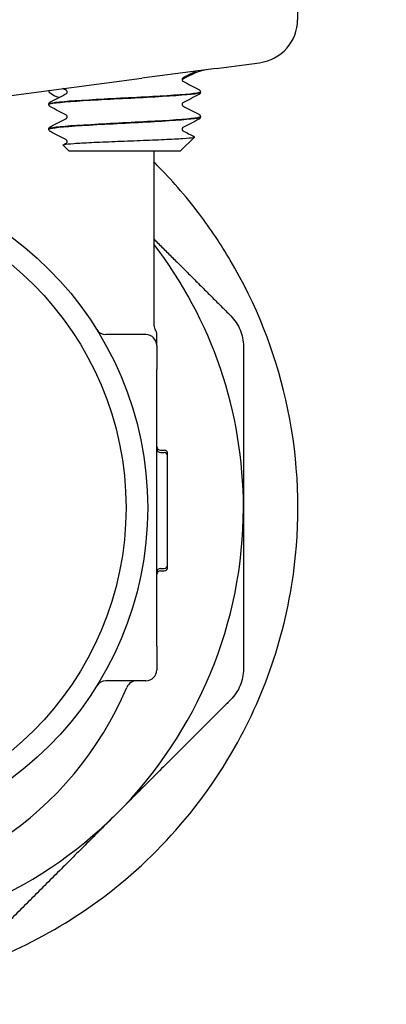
# Model space of a CAD drawing. Header units: inches. Extents: x 18 to 846, y -44 to 561.
# Tile 521 of 637: x 721.22 to 722.27, y 221.21 to 224.05. Entities that reach past the tile are written whole.
import ezdxf

# ---------------------------------------------------------------- set-up
doc = ezdxf.new("R2010")
doc.units = ezdxf.units.IN
doc.header["$LTSCALE"] = 24
doc.header["$MEASUREMENT"] = 0
doc.layers.add('Visible (ANSI)', color=7, linetype='Continuous', lineweight=30)

msp = doc.modelspace()

# ---------------------------------------------------------------- linework, layer by layer
at = {"layer": 'Visible (ANSI)'}
for p, q in [((722.01743, 224.519), (722.01743, 224.05377)), ((721.78249, 223.91307), (721.90765, 223.92955)), ((721.78249, 223.91307), (721.56767, 223.88479)), ((721.17665, 223.83331), (721.56767, 223.88479)), ((721.73711, 223.84514), (721.73711, 223.84448)), ((721.29961, 223.80939), (721.29961, 223.80873)), ((721.73711, 223.77364), (721.73711, 223.77298)), ((721.29961, 223.73789), (721.29961, 223.73723)), ((721.67937, 223.67525), (721.71997, 223.71485)), ((721.35735, 223.67525), (721.34066, 223.69154)), ((721.35735, 223.67525), (721.67937, 223.67525)), ((721.60243, 223.67525), (721.60243, 223.17525)), ((721.57993, 223.144), (721.4643, 223.144)), ((721.61118, 223.11275), (721.61118, 223.14335)), ((721.61118, 223.11275), (721.61118, 223.044)), ((721.61118, 222.91149), (721.61118, 223.044)), ((721.61118, 222.37652), (721.61118, 222.91149)), ((721.6216, 222.81055), (721.63202, 222.81055)), ((721.6216, 222.80349), (721.63202, 222.80349)), ((721.64243, 222.79304), (721.64243, 222.80013)), ((721.64243, 222.47891), (721.64243, 222.79307)), ((721.64243, 222.47185), (721.64243, 222.47891)), ((721.6216, 222.46849), (721.63202, 222.46849)), ((721.6216, 222.46143), (721.63202, 222.46143)), ((721.61118, 222.244), (721.61118, 222.37652)), ((721.61118, 222.244), (721.61118, 222.17525)), ((721.57993, 222.144), (721.4643, 222.144))]:
    msp.add_line(p, q, dxfattribs=at)
for radius in [0.97375, 0.91125]:
    msp.add_circle((720.61118, 222.644), radius, dxfattribs=at)
for centre, radius, start, end in [((731.61118, 232.644), 18.75, 193.689887, 261.558657), ((721.78993, 223.72493), 0.1875, 97.5, 124.32186), ((720.61118, 222.644), 1.25, 0, 37.53324), ((721.63368, 223.17525), 0.03125, 180, 210.68342), ((721.4643, 223.17525), 0.03125, 211.91138, 270), ((721.57993, 223.11275), 0.03125, 0, 90), ((721.57993, 223.14336), 0.03125, 0, 30.68342), ((721.6216, 222.82096), 0.01042, 180, 270), ((721.6216, 222.81391), 0.01042, 180, 270), ((721.63202, 222.80013), 0.01042, 0, 90), ((721.63202, 222.79307), 0.01042, 0, 90), ((720.61118, 222.644), 1.25, 315, 0), ((721.63202, 222.47891), 0.01042, 270, 0), ((721.6216, 222.45807), 0.01042, 90, 180), ((721.6216, 222.45101), 0.01042, 90, 180), ((721.63202, 222.47185), 0.01042, 270, 0), ((721.57993, 222.17525), 0.03125, 270, 0), ((721.4643, 222.11275), 0.03125, 90, 148.08862), ((721.55326, 222.11275), 0.03125, 90, 157.12307), ((720.61118, 222.51025), 0.99125, 202.87693, 337.12307), ((720.61118, 222.644), 1.25, 270, 315)]:
    msp.add_arc(centre, radius, start, end, dxfattribs=at)
msp.add_ellipse((721.89133, 224.05348), major_axis=(-0.12504, -0.01646), ratio=0.991106, start_param=1.5707963, end_param=3.0118441, dxfattribs=at)
for points in [[(721.72553, 223.90557), (721.71248, 223.89874), (721.69942, 223.8919), (721.68638, 223.88505)], [(721.68638, 223.87607), (721.70171, 223.86802), (721.71706, 223.85998), (721.73241, 223.85195)], [(721.35035, 223.8493), (721.34686, 223.85114), (721.34336, 223.85297), (721.33987, 223.8548)], [(721.30432, 223.8162), (721.31967, 223.82423), (721.33501, 223.83227), (721.35035, 223.84032)], [(721.73241, 223.83767), (721.71706, 223.82964), (721.70171, 223.8216), (721.68638, 223.81355)], [(721.35035, 223.7778), (721.33501, 223.78585), (721.31967, 223.79389), (721.30432, 223.80192)], [(721.68638, 223.80457), (721.70171, 223.79652), (721.71706, 223.78848), (721.73241, 223.78045)], [(721.30432, 223.7447), (721.31967, 223.75273), (721.33501, 223.76077), (721.35035, 223.76882)], [(721.73241, 223.76617), (721.71706, 223.75814), (721.70171, 223.7501), (721.68638, 223.74205)], [(721.35035, 223.7063), (721.33501, 223.71435), (721.31967, 223.72239), (721.30432, 223.73042)], [(721.68638, 223.73307), (721.69745, 223.72725), (721.70854, 223.72145), (721.71962, 223.71564)], [(721.34105, 223.69244), (721.34415, 223.69407), (721.34725, 223.69569), (721.35035, 223.69732)]]:
    msp.add_open_spline(points, degree=3, dxfattribs=at)
for points, knots in [([(721.68638, 223.88506), (721.68638, 223.88506), (721.68615, 223.88496), (721.68539, 223.88417), (721.68502, 223.88371), (721.68439, 223.88238), (721.68416, 223.88148), (721.68416, 223.88056)], [0.002645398, 0.002645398, 0.002645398, 0.002645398, 0.027589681, 0.027589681, 0.042171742, 0.042171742, 0.057287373, 0.057287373, 0.057287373, 0.057287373]), ([(721.68416, 223.88056), (721.68416, 223.87918), (721.68472, 223.87788), (721.68566, 223.8766), (721.68601, 223.87633), (721.68632, 223.87609), (721.68638, 223.87606), (721.68638, 223.87606)], [0, 0, 0, 0, 0.022828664, 0.022828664, 0.041633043, 0.041633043, 0.054614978, 0.054614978, 0.054614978, 0.054614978]), ([(721.32918, 223.82922), (721.32637, 223.82983), (721.32376, 223.83057), (721.31243, 223.83446), (721.30618, 223.83874), (721.29899, 223.84626), (721.29858, 223.84936), (721.30168, 223.84977)], [0.67526477, 0.67526477, 0.67526477, 0.67526477, 0.71949334, 0.71949334, 0.88239765, 0.88239765, 1.0591032, 1.0591032, 1.0591032, 1.0591032]), ([(721.73683, 223.84517), (721.73696, 223.84396), (721.73347, 223.84275), (721.72622, 223.84154), (721.70636, 223.83822), (721.65865, 223.83491), (721.59945, 223.83159), (721.54035, 223.82828), (721.47089, 223.82497), (721.41483, 223.82166), (721.35885, 223.81835), (721.31726, 223.81505), (721.30425, 223.81174), (721.30117, 223.81096), (721.29971, 223.81018), (721.29979, 223.80939)], [-21.1829178, -21.1829178, -21.1829178, -21.1829178, -20.8637276, -20.8637276, -20.8637276, -19.9895633, -19.9895633, -19.9895633, -19.1167884, -19.1167884, -19.1167884, -18.2452653, -18.2452653, -18.2452653, -18.0390086, -18.0390086, -18.0390086, -18.0390086]), ([(721.29991, 223.8087), (721.29978, 223.80996), (721.30355, 223.81122), (721.31138, 223.81247), (721.33218, 223.81582), (721.38124, 223.81917), (721.44146, 223.82251), (721.50166, 223.82586), (721.57184, 223.8292), (721.62756, 223.83255), (721.68326, 223.83589), (721.72343, 223.83924), (721.73409, 223.84258), (721.7361, 223.84321), (721.73705, 223.84384), (721.73699, 223.84448)], [11.7535067, 11.7535067, 11.7535067, 11.7535067, 12.0852563, 12.0852563, 12.0852563, 12.9673891, 12.9673891, 12.9673891, 13.8492593, 13.8492593, 13.8492593, 14.7308693, 14.7308693, 14.7308693, 14.8974159, 14.8974159, 14.8974159, 14.8974159]), ([(721.35257, 223.84481), (721.35257, 223.84619), (721.352, 223.84749), (721.35107, 223.84877), (721.35072, 223.84904), (721.3504, 223.84928), (721.35034, 223.84931), (721.35034, 223.84931)], [0, 0, 0, 0, 0.022828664, 0.022828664, 0.041633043, 0.041633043, 0.054614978, 0.054614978, 0.054614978, 0.054614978]), ([(721.35034, 223.84031), (721.35034, 223.84031), (721.35058, 223.84041), (721.35134, 223.8412), (721.3517, 223.84166), (721.35233, 223.84299), (721.35257, 223.84389), (721.35257, 223.84481)], [0.002645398, 0.002645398, 0.002645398, 0.002645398, 0.027589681, 0.027589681, 0.042171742, 0.042171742, 0.057287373, 0.057287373, 0.057287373, 0.057287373]), ([(721.73241, 223.85195), (721.73319, 223.85154), (721.73403, 223.85104), (721.73543, 223.84959), (721.73593, 223.84896), (721.73676, 223.8473), (721.73706, 223.84625), (721.73711, 223.84517)], [0, 0, 0, 0, 0.028459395, 0.028459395, 0.043235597, 0.043235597, 0.058545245, 0.058545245, 0.058545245, 0.058545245]), ([(721.73711, 223.84445), (721.73705, 223.84299), (721.7365, 223.84162), (721.73526, 223.83975), (721.73459, 223.83914), (721.73343, 223.83824), (721.73291, 223.83793), (721.73241, 223.83767)], [0, 0, 0, 0, 0.020588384, 0.020588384, 0.04017257, 0.04017257, 0.058516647, 0.058516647, 0.058516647, 0.058516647]), ([(721.29961, 223.80942), (721.29968, 223.81088), (721.30022, 223.81225), (721.30147, 223.81412), (721.30213, 223.81473), (721.30329, 223.81563), (721.30382, 223.81594), (721.30432, 223.8162)], [0, 0, 0, 0, 0.020588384, 0.020588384, 0.04017257, 0.04017257, 0.058516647, 0.058516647, 0.058516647, 0.058516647]), ([(721.30432, 223.80192), (721.30354, 223.80233), (721.30269, 223.80283), (721.3013, 223.80428), (721.3008, 223.80491), (721.29997, 223.80657), (721.29966, 223.80762), (721.29961, 223.8087)], [0, 0, 0, 0, 0.028459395, 0.028459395, 0.043235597, 0.043235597, 0.058545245, 0.058545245, 0.058545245, 0.058545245]), ([(721.68638, 223.81356), (721.68638, 223.81356), (721.68615, 223.81346), (721.68539, 223.81267), (721.68502, 223.81221), (721.68439, 223.81088), (721.68416, 223.80998), (721.68416, 223.80906)], [0.002645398, 0.002645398, 0.002645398, 0.002645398, 0.027589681, 0.027589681, 0.042171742, 0.042171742, 0.057287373, 0.057287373, 0.057287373, 0.057287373]), ([(721.68416, 223.80906), (721.68416, 223.80768), (721.68472, 223.80638), (721.68566, 223.8051), (721.68601, 223.80483), (721.68632, 223.80459), (721.68638, 223.80456), (721.68638, 223.80456)], [0, 0, 0, 0, 0.022828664, 0.022828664, 0.041633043, 0.041633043, 0.054614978, 0.054614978, 0.054614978, 0.054614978]), ([(721.73699, 223.77367), (721.73708, 223.77304), (721.73617, 223.77241), (721.7342, 223.77179), (721.72373, 223.76843), (721.68358, 223.76508), (721.62778, 223.76173), (721.57248, 223.75841), (721.50289, 223.75509), (721.44295, 223.75176), (721.38219, 223.7484), (721.33255, 223.74503), (721.3115, 223.74166), (721.30365, 223.74041), (721.29984, 223.73915), (721.29992, 223.73789)], [-14.8997325, -14.8997325, -14.8997325, -14.8997325, -14.7341258, -14.7341258, -14.7341258, -13.8504415, -13.8504415, -13.8504415, -12.9746304, -12.9746304, -12.9746304, -12.0870096, -12.0870096, -12.0870096, -11.7558233, -11.7558233, -11.7558233, -11.7558233]), ([(721.29998, 223.7372), (721.29987, 223.73875), (721.30569, 223.74031), (721.31754, 223.74186), (721.3435, 223.74527), (721.39788, 223.74868), (721.46109, 223.75209), (721.52381, 223.75547), (721.59394, 223.75885), (721.64659, 223.76223), (721.69883, 223.76558), (721.73284, 223.76894), (721.73672, 223.77229), (721.73698, 223.77252), (721.7371, 223.77275), (721.73709, 223.77298)], [5.4703213, 5.4703213, 5.4703213, 5.4703213, 5.8802797, 5.8802797, 5.8802797, 6.7785359, 6.7785359, 6.7785359, 7.6697745, 7.6697745, 7.6697745, 8.5540503, 8.5540503, 8.5540503, 8.6142306, 8.6142306, 8.6142306, 8.6142306]), ([(721.35257, 223.77331), (721.35257, 223.77469), (721.352, 223.77599), (721.35107, 223.77727), (721.35072, 223.77754), (721.3504, 223.77778), (721.35034, 223.77781), (721.35034, 223.77781)], [0, 0, 0, 0, 0.022828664, 0.022828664, 0.041633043, 0.041633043, 0.054614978, 0.054614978, 0.054614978, 0.054614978]), ([(721.35034, 223.76881), (721.35034, 223.76881), (721.35058, 223.76891), (721.35134, 223.7697), (721.3517, 223.77016), (721.35233, 223.77149), (721.35257, 223.77239), (721.35257, 223.77331)], [0.002645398, 0.002645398, 0.002645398, 0.002645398, 0.027589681, 0.027589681, 0.042171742, 0.042171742, 0.057287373, 0.057287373, 0.057287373, 0.057287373]), ([(721.73241, 223.78045), (721.73319, 223.78004), (721.73403, 223.77954), (721.73543, 223.77809), (721.73593, 223.77746), (721.73676, 223.7758), (721.73706, 223.77475), (721.73711, 223.77367)], [0, 0, 0, 0, 0.028459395, 0.028459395, 0.043235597, 0.043235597, 0.058545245, 0.058545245, 0.058545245, 0.058545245]), ([(721.73711, 223.77295), (721.73705, 223.77149), (721.7365, 223.77012), (721.73526, 223.76825), (721.73459, 223.76764), (721.73343, 223.76674), (721.73291, 223.76643), (721.73241, 223.76617)], [0, 0, 0, 0, 0.020588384, 0.020588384, 0.04017257, 0.04017257, 0.058516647, 0.058516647, 0.058516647, 0.058516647]), ([(721.29961, 223.73792), (721.29968, 223.73938), (721.30022, 223.74075), (721.30147, 223.74262), (721.30213, 223.74323), (721.30329, 223.74413), (721.30382, 223.74444), (721.30432, 223.7447)], [0, 0, 0, 0, 0.020588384, 0.020588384, 0.04017257, 0.04017257, 0.058516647, 0.058516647, 0.058516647, 0.058516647]), ([(721.30432, 223.73042), (721.30354, 223.73083), (721.30269, 223.73133), (721.3013, 223.73278), (721.3008, 223.73341), (721.29997, 223.73507), (721.29966, 223.73612), (721.29961, 223.7372)], [0, 0, 0, 0, 0.028459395, 0.028459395, 0.043235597, 0.043235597, 0.058545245, 0.058545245, 0.058545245, 0.058545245]), ([(721.68638, 223.74206), (721.68638, 223.74206), (721.68615, 223.74196), (721.68539, 223.74117), (721.68502, 223.74071), (721.68439, 223.73938), (721.68416, 223.73848), (721.68416, 223.73756)], [0.002645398, 0.002645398, 0.002645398, 0.002645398, 0.027589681, 0.027589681, 0.042171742, 0.042171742, 0.057287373, 0.057287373, 0.057287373, 0.057287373]), ([(721.68416, 223.73756), (721.68416, 223.73618), (721.68472, 223.73488), (721.68566, 223.7336), (721.68601, 223.73333), (721.68632, 223.73309), (721.68638, 223.73306), (721.68638, 223.73306)], [0, 0, 0, 0, 0.022828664, 0.022828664, 0.041633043, 0.041633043, 0.054614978, 0.054614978, 0.054614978, 0.054614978]), ([(721.34066, 223.69154), (721.34002, 223.69216), (721.34127, 223.69278), (721.34929, 223.69438), (721.35868, 223.69533), (721.38549, 223.69726), (721.40277, 223.69822), (721.44313, 223.70015), (721.4659, 223.70111), (721.51409, 223.70304), (721.53906, 223.70399), (721.58796, 223.70592), (721.61138, 223.70688), (721.65354, 223.70881), (721.67178, 223.70977), (721.70055, 223.7117), (721.71068, 223.71265), (721.71969, 223.71429), (721.72091, 223.71497), (721.71962, 223.71564)], [-2.4713623, -2.4713623, -2.4713623, -2.4713623, -2.3561612, -2.3561612, -2.1756508, -2.1756508, -1.9922583, -1.9922583, -1.8059847, -1.8059847, -1.6168306, -1.6168306, -1.424797, -1.424797, -1.2298846, -1.2298846, -1.0320942, -1.0320942, -0.8910547, -0.8910547, -0.8910547, -0.8910547]), ([(721.35257, 223.70181), (721.35257, 223.70319), (721.352, 223.70449), (721.35107, 223.70577), (721.35072, 223.70604), (721.3504, 223.70628), (721.35034, 223.70631), (721.35034, 223.70631)], [0, 0, 0, 0, 0.022828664, 0.022828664, 0.041633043, 0.041633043, 0.054614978, 0.054614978, 0.054614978, 0.054614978]), ([(721.35034, 223.69731), (721.35034, 223.69731), (721.35058, 223.69741), (721.35134, 223.6982), (721.3517, 223.69866), (721.35233, 223.69999), (721.35257, 223.70089), (721.35257, 223.70181)], [0.002645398, 0.002645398, 0.002645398, 0.002645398, 0.027589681, 0.027589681, 0.042171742, 0.042171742, 0.057287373, 0.057287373, 0.057287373, 0.057287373]), ([(719.61994, 223.64293), (719.60239, 223.62552), (719.58533, 223.60767), (719.42148, 223.42701), (719.31249, 223.2306), (719.20979, 222.85402), (719.1933, 222.68167), (719.22418, 222.36967), (719.25774, 222.23201), (719.35113, 222.01014), (719.39752, 221.92491), (719.47358, 221.81482), (719.49493, 221.78628), (719.53191, 221.74061), (719.54685, 221.72305), (719.57669, 221.68969), (719.59152, 221.67386), (719.62698, 221.63772), (719.64787, 221.61771), (719.71662, 221.55577), (719.76641, 221.51674), (719.88859, 221.43341), (719.962, 221.39269), (720.1559, 221.30608), (720.27792, 221.27127), (720.55983, 221.2283), (720.71903, 221.23249), (721.06499, 221.29721), (721.24782, 221.37404), (721.5862, 221.60641), (721.73712, 221.77058), (721.93362, 222.12862), (721.99258, 222.31139), (722.02612, 222.65313), (722.01779, 222.80497), (721.95166, 223.09572), (721.89822, 223.23212), (721.79595, 223.40531), (721.7663, 223.4496), (721.71426, 223.51849), (721.69349, 223.54408), (721.65238, 223.59121), (721.63226, 223.61288), (721.60846, 223.63692), (721.60546, 223.63993), (721.60243, 223.64293)], [5.1200673, 5.1200673, 5.1200673, 5.1200673, 5.3468231, 5.3468231, 7.3617835, 7.3617835, 8.8548679, 8.8548679, 10.0043047, 10.0043047, 10.7586975, 10.7586975, 11.0316049, 11.0316049, 11.2075925, 11.2075925, 11.3731003, 11.3731003, 11.594091, 11.594091, 12.0813635, 12.0813635, 12.7424337, 12.7424337, 13.7843745, 13.7843745, 15.1663247, 15.1663247, 16.9519263, 16.9519263, 18.9421313, 18.9421313, 20.5811422, 20.5811422, 21.8118685, 21.8118685, 22.9486809, 22.9486809, 23.3564526, 23.3564526, 23.607837, 23.607837, 23.8332545, 23.8332545, 23.8657217, 23.8657217, 23.8657217, 23.8657217]), ([(721.82457, 223.19838), (721.83633, 223.18663), (721.84563, 223.17242), (721.85771, 223.14324), (721.86118, 223.12661), (721.86118, 223.10999)], [1.29972856, 1.29972856, 1.29972856, 1.29972856, 1.42007803, 1.42007803, 1.54042751, 1.54042751, 1.54042751, 1.54042751]), ([(721.86118, 222.17801), (721.86118, 222.16139), (721.85771, 222.14477), (721.84563, 222.11558), (721.83633, 222.10138), (721.82457, 222.08962)], [1.29972856, 1.29972856, 1.29972856, 1.29972856, 1.42007803, 1.42007803, 1.54042751, 1.54042751, 1.54042751, 1.54042751])]:
    msp.add_open_spline(points, degree=3, knots=knots, dxfattribs=at)
for points, weights in [([(721.60243, 223.42052), (721.7103, 223.31266), (721.82457, 223.19838)], [1.03221040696, 1.06222740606, 1.07707509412]), ([(721.86118, 223.10999), (721.86118, 222.86942), (721.86118, 222.644)], [1.07707509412, 1.05512060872, 1]), ([(721.86118, 222.644), (721.86118, 222.41858), (721.86118, 222.17801)], [1, 1.05512060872, 1.07707509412]), ([(721.82457, 222.08962), (721.65446, 221.91951), (721.49507, 221.76012)], [1.07707509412, 1.05512060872, 1]), ([(721.49507, 221.76012), (721.33567, 221.60072), (721.16556, 221.43061)], [1, 1.05512060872, 1.07707509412])]:
    msp.add_rational_spline(points, weights, degree=2, dxfattribs=at)

doc.saveas('drawing.dxf')
